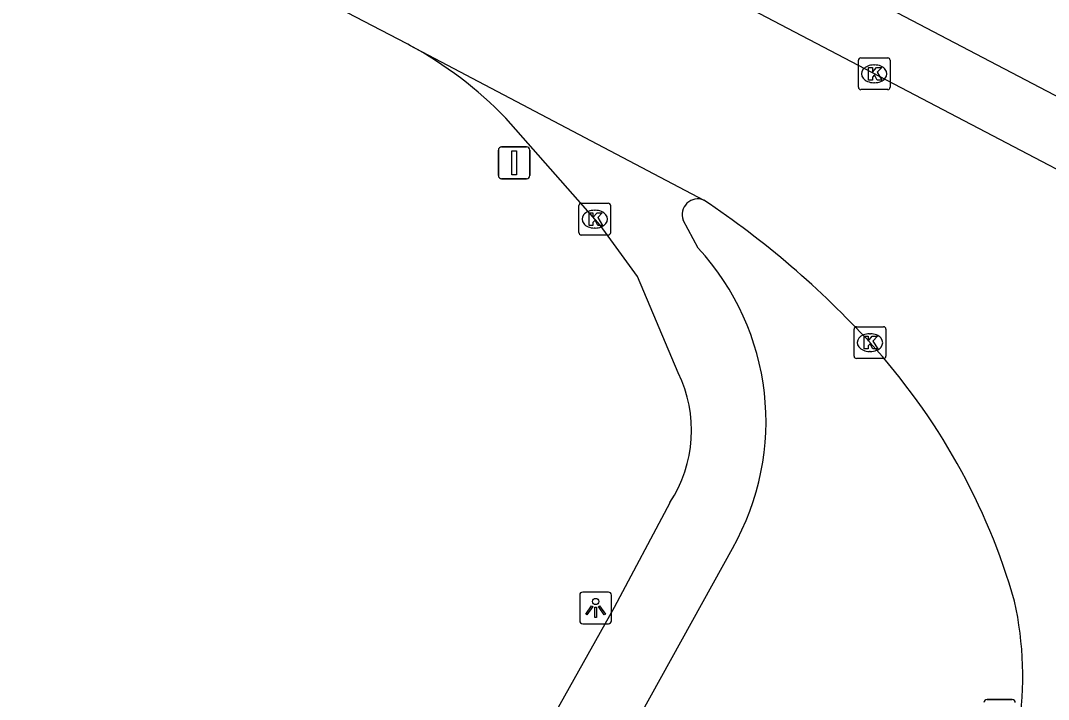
# Model space of a CAD drawing. Extents: x 156414 to 157775, y 382335 to 383765.
# Drawn here: x 157384.05 to 157416.44, y 382620.11 to 382641.51 of the extents above; entities that cross this region are included whole.
import ezdxf

# ---------------------------------------------------------------- set-up
doc = ezdxf.new("R2010")
doc.units = 0
for name, color, linetype in [('IMGEO_Fietspad_gesloten', 7, 'Continuous'), ('IMGEO_Grasland_agrarisch', 7, 'Continuous'), ('IMGEO_Kolk', 7, 'Continuous'), ('IMGEO_Lichtpunt', 7, 'Continuous'), ('IMGEO_Rijbaan_lokaal_gesloten', 7, 'Continuous'), ('IMGEO_Verkeersbordpaal', 7, 'Continuous')]:
    doc.layers.add(name, color=color, linetype=linetype)

msp = doc.modelspace()

# ---------------------------------------------------------------- linework, layer by layer
at = {"layer": 'IMGEO_Fietspad_gesloten'}
for points in [[(157404.773, 382630.405), (157403.486, 382633.45), (157402.309, 382635.06), (157399.338, 382638.433)], [(157405.402, 382634.338), (157404.928, 382635.223)], [(157396.946, 382612.627), (157402.764, 382623.021), (157404.513, 382626.323)], [(157399.147, 382611.49), (157399.752, 382612.699), (157406.479, 382624.874)]]:
    msp.add_lwpolyline(points, dxfattribs=at)
for centre, radius, start, end in [((157390.426, 382629.864), 12.363, 43.8767, 61.6077), ((157405.391, 382635.397), 0.495, 67.3834, 200.6534), ((157399.474, 382628.87), 8.064, 330.2957, 42.6889), ((157401.04, 382628.593), 4.149, 326.8223, 25.8887)]:
    msp.add_arc(centre, radius, start, end, dxfattribs=at)
at = {"layer": 'IMGEO_Grasland_agrarisch'}
msp.add_lwpolyline([(157475.741, 382610.692), (157459.212, 382606.83), (157454.285, 382606.021), (157448.594, 382605.649), (157444.152, 382606.291), (157439.601, 382607.458), (157440.933, 382620.153), (157440.964, 382622.576), (157440.898, 382623.189), (157440.787, 382623.757), (157440.63, 382624.315), (157440.426, 382624.857), (157440.178, 382625.38), (157439.887, 382625.881), (157439.555, 382626.355), (157439.184, 382626.801), (157438.777, 382627.213), (157438.338, 382627.59), (157437.868, 382627.929), (157437.409, 382628.205), (157434.308, 382629.9), (157379.894, 382658.405), (157379.992, 382660.887), (157377.029, 382671.342)], dxfattribs=at)
at = {"layer": 'IMGEO_Kolk'}
for p, q in [((157410.448, 382639.409), (157410.448, 382640.261)), ((157410.523, 382640.335), (157411.375, 382640.335)), ((157411.449, 382640.261), (157411.449, 382639.409)), ((157410.936, 382640.115), (157410.961, 382640.115)), ((157410.959, 382639.555), (157410.934, 382639.555)), ((157411.375, 382639.335), (157410.523, 382639.335)), ((157401.642, 382634.827), (157401.642, 382635.679)), ((157401.717, 382635.753), (157402.569, 382635.753)), ((157402.643, 382635.679), (157402.643, 382634.827)), ((157402.13, 382635.533), (157402.155, 382635.533)), ((157402.153, 382634.973), (157402.128, 382634.973)), ((157402.569, 382634.753), (157401.717, 382634.753)), ((157410.314, 382630.935), (157410.314, 382631.787)), ((157410.389, 382631.861), (157411.241, 382631.861)), ((157411.315, 382631.787), (157411.315, 382630.935)), ((157410.802, 382631.641), (157410.827, 382631.641)), ((157410.825, 382631.081), (157410.8, 382631.081)), ((157411.241, 382630.861), (157410.389, 382630.861))]:
    msp.add_line(p, q, dxfattribs=at)
for points in [[(157410.448, 382639.409), (157410.448, 382640.261)], [(157410.523, 382640.335), (157411.375, 382640.335)], [(157411.449, 382640.261), (157411.449, 382639.409)], [(157410.769, 382640.035), (157410.892, 382640.035), (157410.892, 382639.884), (157411.022, 382640.035), (157411.186, 382640.035), (157411.04, 382639.884), (157411.193, 382639.635), (157411.041, 382639.635), (157410.956, 382639.799), (157410.892, 382639.732), (157410.892, 382639.635), (157410.769, 382639.635), (157410.769, 382640.035)], [(157411.375, 382639.335), (157410.523, 382639.335)], [(157401.642, 382634.827), (157401.642, 382635.679)], [(157401.717, 382635.753), (157402.569, 382635.753)], [(157402.643, 382635.679), (157402.643, 382634.827)], [(157401.963, 382635.453), (157402.086, 382635.453), (157402.086, 382635.302), (157402.216, 382635.453), (157402.38, 382635.453), (157402.234, 382635.302), (157402.387, 382635.053), (157402.235, 382635.053), (157402.15, 382635.217), (157402.086, 382635.15), (157402.086, 382635.053), (157401.963, 382635.053), (157401.963, 382635.453)], [(157402.569, 382634.753), (157401.717, 382634.753)], [(157410.314, 382630.935), (157410.314, 382631.787)], [(157410.389, 382631.861), (157411.241, 382631.861)], [(157411.315, 382631.787), (157411.315, 382630.935)], [(157410.635, 382631.561), (157410.758, 382631.561), (157410.758, 382631.41), (157410.888, 382631.561), (157411.052, 382631.561), (157410.906, 382631.41), (157411.059, 382631.161), (157410.907, 382631.161), (157410.822, 382631.325), (157410.758, 382631.258), (157410.758, 382631.161), (157410.635, 382631.161), (157410.635, 382631.561)], [(157411.241, 382630.861), (157410.389, 382630.861)]]:
    msp.add_lwpolyline(points, dxfattribs=at)
for centre, start, end in [((157410.525, 382640.259), 91.552, 178.448), ((157410.525, 382640.259), 91.552, 178.448), ((157411.373, 382640.259), 1.552, 88.448), ((157411.373, 382640.259), 1.552, 88.448), ((157410.525, 382639.411), 181.552, 268.448), ((157410.525, 382639.411), 181.552, 268.448), ((157411.373, 382639.411), 271.552, 358.448), ((157411.373, 382639.411), 271.552, 358.448), ((157401.719, 382635.677), 91.552, 178.448), ((157401.719, 382635.677), 91.552, 178.448), ((157402.567, 382635.677), 1.552, 88.448), ((157402.567, 382635.677), 1.552, 88.448), ((157401.719, 382634.829), 181.552, 268.448), ((157401.719, 382634.829), 181.552, 268.448), ((157402.567, 382634.829), 271.552, 358.448), ((157402.567, 382634.829), 271.552, 358.448), ((157410.391, 382631.785), 91.552, 178.448), ((157410.391, 382631.785), 91.552, 178.448), ((157411.239, 382631.785), 1.552, 88.448), ((157411.239, 382631.785), 1.552, 88.448), ((157410.391, 382630.937), 181.552, 268.448), ((157410.391, 382630.937), 181.552, 268.448), ((157411.239, 382630.937), 271.552, 358.448), ((157411.239, 382630.937), 271.552, 358.448)]:
    msp.add_arc(centre, 0.0765, start, end, dxfattribs=at)
for centre, major_axis, ratio, start_param, end_param in [((157410.935, 382639.835), (-0.387, 0.002), 0.722429, 4.712389, 7.853982), ((157410.96, 382639.835), (-0.39, 0.002), 0.717154, 1.570796, 4.712389), ((157402.129, 382635.253), (-0.387, 0.002), 0.722429, 4.712389, 7.853982), ((157402.154, 382635.253), (-0.39, 0.002), 0.717154, 1.570796, 4.712389), ((157410.801, 382631.361), (-0.387, 0.002), 0.722429, 4.712389, 7.853982), ((157410.826, 382631.361), (-0.39, 0.002), 0.717154, 1.570796, 4.712389)]:
    msp.add_ellipse(centre, major_axis=major_axis, ratio=ratio, start_param=start_param, end_param=end_param, dxfattribs=at)
at = {"layer": 'IMGEO_Lichtpunt'}
for p, q in [((157401.67, 382623.401), (157401.67, 382622.594)), ((157401.67, 382623.401), (157401.67, 382622.594)), ((157402.572, 382623.496), (157401.764, 382623.496)), ((157402.572, 382623.496), (157401.764, 382623.496)), ((157402.666, 382622.594), (157402.666, 382623.401)), ((157402.666, 382622.594), (157402.666, 382623.401)), ((157401.764, 382622.5), (157402.572, 382622.5)), ((157401.764, 382622.5), (157402.572, 382622.5))]:
    msp.add_line(p, q, dxfattribs=at)
for points in [[(157402.044, 382623.065), (157402.083, 382623.037), (157401.895, 382622.775), (157401.857, 382622.802), (157402.044, 382623.065)], [(157402.146, 382623.017), (157402.193, 382623.017), (157402.193, 382622.695), (157402.146, 382622.695), (157402.146, 382623.017)], [(157402.256, 382623.037), (157402.294, 382623.064), (157402.481, 382622.802), (157402.442, 382622.774), (157402.256, 382623.037)]]:
    msp.add_lwpolyline(points, dxfattribs=at)
msp.add_circle((157402.169, 382623.199), 0.0994, dxfattribs=at)
for centre, start, end in [((157401.764, 382623.401), 90, 180), ((157401.764, 382623.401), 90, 180), ((157402.572, 382623.401), 0, 90), ((157402.572, 382623.401), 0, 90), ((157401.764, 382622.594), 180, 270), ((157401.764, 382622.594), 180, 270), ((157402.572, 382622.594), 270, 0), ((157402.572, 382622.594), 270, 360)]:
    msp.add_arc(centre, 0.0946, start, end, dxfattribs=at)
at = {"layer": 'IMGEO_Rijbaan_lokaal_gesloten'}
for points in [[(157378.488, 382656.985), (157379.078, 382656.541), (157433.35, 382628.11)], [(157396.305, 382640.74), (157396.255, 382640.767), (157396.205, 382640.793), (157367.964, 382655.481)], [(157396.305, 382640.74), (157405.581, 382635.854)]]:
    msp.add_lwpolyline(points, dxfattribs=at)
for centre, radius, start, end in [((157389.2, 382611.476), 29.371, 42.6126, 56.1002), ((157395.613, 382617.511), 20.565, 16.0858, 42.3356), ((157404.464, 382620.832), 11.165, 330.7577, 12.2903)]:
    msp.add_arc(centre, radius, start, end, dxfattribs=at)
at = {"layer": 'IMGEO_Verkeersbordpaal'}
for p, q in [((157399.106, 382636.629), (157399.106, 382637.429)), ((157399.106, 382637.429), (157399.106, 382636.629)), ((157399.206, 382637.529), (157399.996, 382637.529)), ((157399.996, 382637.529), (157399.206, 382637.529)), ((157400.096, 382637.429), (157400.096, 382636.629)), ((157400.096, 382636.629), (157400.096, 382637.429)), ((157399.996, 382636.529), (157399.206, 382636.529)), ((157399.206, 382636.529), (157399.996, 382636.529)), ((157414.505, 382620.112), (157415.295, 382620.112)), ((157415.295, 382620.112), (157414.505, 382620.112))]:
    msp.add_line(p, q, dxfattribs=at)
msp.add_lwpolyline([(157399.526, 382637.404), (157399.676, 382637.404), (157399.676, 382636.654), (157399.526, 382636.654), (157399.526, 382637.404)], dxfattribs=at)
for centre, start, end in [((157399.206, 382637.429), 90, 180), ((157399.206, 382637.429), 90, 180), ((157399.996, 382637.429), 0, 90), ((157399.996, 382637.429), 360, 90), ((157399.206, 382636.629), 180, 270), ((157399.206, 382636.629), 180, 270), ((157399.996, 382636.629), 270, 0), ((157399.996, 382636.629), 270, 0), ((157414.505, 382620.012), 90, 180), ((157414.505, 382620.012), 90, 180), ((157415.295, 382620.012), 0, 90), ((157415.295, 382620.012), 360, 90)]:
    msp.add_arc(centre, 0.1, start, end, dxfattribs=at)

doc.saveas('drawing.dxf')
